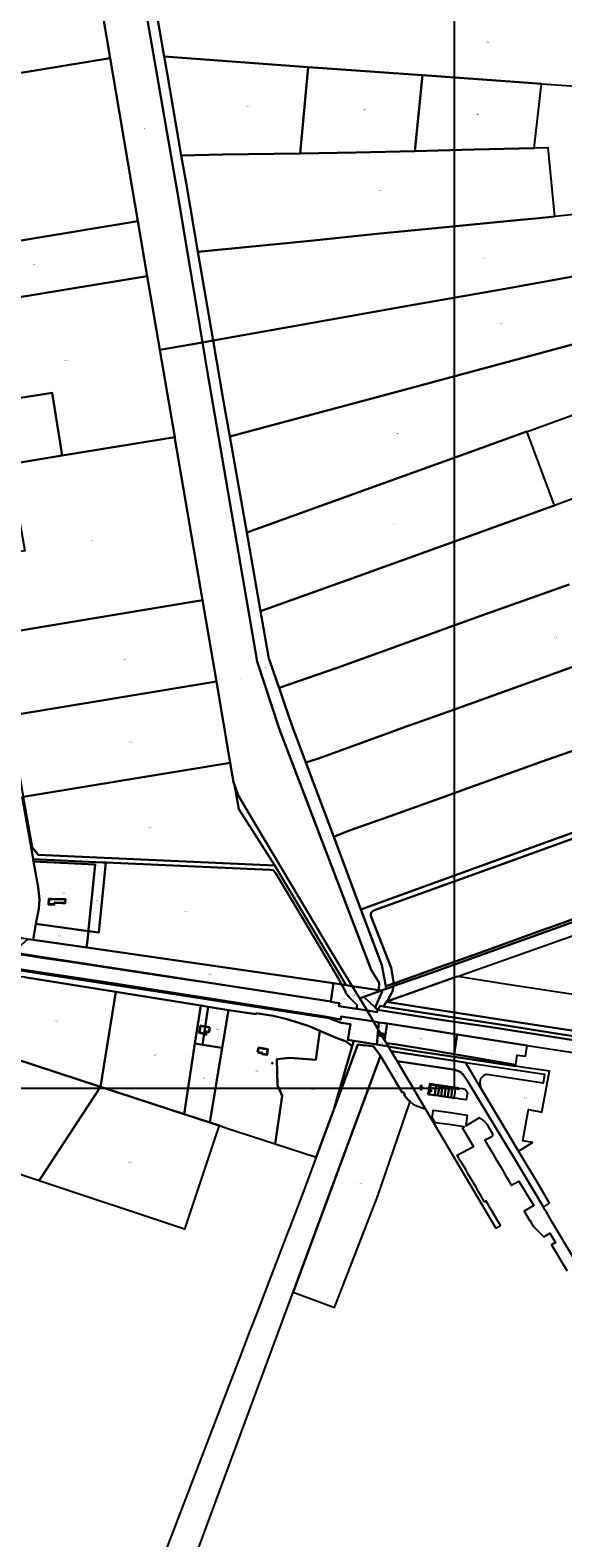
# Model space of a CAD drawing. Extents: x 177930 to 190767, y 381068 to 392034.
# Tile 309 of 318: x 188308 to 189278, y 383295 to 386039. Entities that reach past the tile are written whole.
import ezdxf
from ezdxf.enums import TextEntityAlignment as Align

# ---------------------------------------------------------------- set-up
doc = ezdxf.new("R2010")
doc.units = 0
for name, color, linetype, lineweight in [('B-XX-KG-GRENS_PERCEEL-GV', 150, 'Continuous', 25), ('B-XX-KG-GRENS_PERCEEL-S', 150, 'Continuous', 25), ('B-XX-OG-BEBOUWING-G', 7, 'Continuous', 35)]:
    doc.layers.add(name, color=color, linetype=linetype, lineweight=lineweight)
doc.styles.add('NLCS-ISO', font='NLCS-ISO.ttf', dxfattribs={"height": 1.8})

# ---------------------------------------------------------------- blocks, each defined once
blk = doc.blocks.new('SKG-PERCEELNUMMER-SO')
at = {"layer": 'DefPoints'}
blk.add_point((0, 0), dxfattribs=at)
at = {"style": 'NLCS-ISO', "oblique": 10, "flags": 1}
blk.add_attdef('GEMEENTECODE', text='', height=1.8, dxfattribs=at).set_placement((-0.5, 2.6), align=Align.MIDDLE_RIGHT)
at = {"style": 'NLCS-ISO', "oblique": 10}
blk.add_attdef('PERCEELNUMMER', text='', height=1.8, dxfattribs=at).set_placement((0, 0), align=Align.MIDDLE_CENTER)
at = {"style": 'NLCS-ISO', "oblique": 10, "flags": 1}
blk.add_attdef('SECTIE', text='', height=1.8, dxfattribs=at).set_placement((0.5, 2.5), align=Align.MIDDLE_LEFT)

msp = doc.modelspace()

# ---------------------------------------------------------------- linework, layer by layer
at = {"layer": 'B-XX-KG-GRENS_PERCEEL-GV'}
for points in [[(188520.934, 385591.082), (188543.947, 385456.833), (188621.65, 385470.654), (188600.546, 385597.887), (188576.774, 385738.944), (188541.377, 385941.892), (188471.951, 386343.75), (188391.321, 386356.249), (188414.133, 386221.5), (188453.661, 385988.175), (188503.994, 385691.075)], [(188641.155, 385474.123), (188613.449, 385635.243), (188592.413, 385757.571), (188583.18, 385810.791), (188557.229, 385960.381), (188551.961, 385990.772), (188518.755, 386182.351), (188505.837, 386256.881), (188490.903, 386340.812), (188471.951, 386343.75), (188541.377, 385941.892), (188576.774, 385738.944), (188600.546, 385597.887), (188621.65, 385470.654)], [(188453.661, 385988.175), (188414.133, 386221.5), (188015.858, 386151.863), (188036.421, 386037.035), (188040.819, 386037.848), (188061.852, 385923.361)], [(188583.18, 385810.791), (188658.47, 385812.429), (188799.799, 385814.541), (188814.298, 385971.827), (188551.961, 385990.772), (188557.229, 385960.381)], [(188503.994, 385691.075), (188453.661, 385988.175), (188061.852, 385923.361), (188076.229, 385845.173), (188078.07, 385819.259), (188095.544, 385724.114), (188100.185, 385706.487), (188114.913, 385626.949)], [(188814.298, 385971.827), (188799.799, 385814.541), (188901.196, 385816.056), (189008.505, 385818.947), (189022.417, 385956.797)], [(189008.505, 385818.947), (189116.04, 385821.844), (189225.605, 385824.059), (189239.163, 385941.273), (189182.095, 385945.265), (189022.417, 385956.797)], [(189263.195, 385699.761), (189250.904, 385824.57), (189225.605, 385824.059), (189116.04, 385821.844), (189008.505, 385818.947), (188901.196, 385816.056), (188799.799, 385814.541), (188658.47, 385812.429), (188583.18, 385810.791), (188592.413, 385757.571), (188613.449, 385635.243), (188817.781, 385655.617), (188939.354, 385668.076), (189052.3, 385679.072), (189200.509, 385693.46), (189228.018, 385696.217)], [(188641.155, 385474.123), (188805.202, 385503.302), (188995.866, 385536.983), (189169.395, 385567.314), (189380.081, 385605.469), (189458.794, 385618.415), (189525.737, 385630.98), (189672.105, 385656.202), (189665.138, 385696.519), (189658.959, 385736.422), (189658.474, 385739.552), (189657.413, 385739.442), (189612.874, 385735.384), (189374.812, 385711.195), (189263.195, 385699.761), (189228.018, 385696.217), (189200.509, 385693.46), (189052.3, 385679.072), (188939.354, 385668.076), (188817.781, 385655.617), (188613.449, 385635.243)], [(188503.994, 385691.075), (188114.913, 385626.949), (188118.368, 385608.292), (188133.387, 385527.189), (188520.934, 385591.082)], [(189705.114, 385576.913), (189781.83, 385597.271), (189780.311, 385605.331), (189775.119, 385648.311), (189774.325, 385660.796), (189773.906, 385673.629), (189720.484, 385664.538), (189672.105, 385656.202), (189525.737, 385630.98), (189458.794, 385618.415), (189380.081, 385605.469), (189169.395, 385567.314), (188995.866, 385536.983), (188805.202, 385503.302), (188641.155, 385474.123), (188659.572, 385366.526), (188671.429, 385299.161), (188941.767, 385371.46), (189317.717, 385472.939)], [(188348.224, 385379.13), (188366.289, 385264.511), (188571.103, 385298.417), (188543.947, 385456.833), (188520.934, 385591.082), (188133.387, 385527.189), (188136.628, 385509.688), (188154.67, 385412.097), (188156.877, 385402.235), (188166.527, 385350.178)], [(188621.947, 385001.267), (188646.962, 384853.383), (188672.298, 384705.455), (188678.346, 384670.451), (188680.094, 384665.639), (188686.948, 384646.777), (188706.726, 384612.413), (188856.79, 384360.564), (188894.491, 384299.137), (188942.55, 384291.674), (188943.655, 384304.728), (188928.541, 384328.644), (188762.217, 384765.881), (188721.177, 384889.883), (188630.958, 385415.735), (188621.65, 385470.654), (188543.947, 385456.833), (188571.103, 385298.417), (188571.61, 385295.46)], [(188810.121, 384705.804), (188784.686, 384773.805), (188771.191, 384812.834), (188761.086, 384841.965), (188758.273, 384850.074), (188747.987, 384880.002), (188742.657, 384895.573), (188727.537, 384981.278), (188702.293, 385124.367), (188671.429, 385299.161), (188659.572, 385366.526), (188641.155, 385474.123), (188621.65, 385470.654), (188630.958, 385415.735), (188721.177, 384889.883), (188762.217, 384765.881), (188928.541, 384328.644), (188943.655, 384304.728), (188942.55, 384291.674), (188947.348, 384290.867), (188948.235, 384291.192), (188950.929, 384292.181), (188956.284, 384294.105), (188955.45, 384298.675), (188952.318, 384314.838), (188947.945, 384337.318), (188910.072, 384438.573), (188860.683, 384570.619)], [(189317.717, 385472.939), (188941.767, 385371.46), (188671.429, 385299.161), (188702.293, 385124.367), (189115.376, 385273.417), (189212.517, 385308.462), (189216.289, 385309.823), (189216.315, 385309.832), (189351.534, 385358.613)], [(188208.113, 385296.989), (188195.431, 385294.783), (188181.509, 385292.378), (188177.389, 385291.666), (188187.962, 385234.99), (188366.289, 385264.511), (188348.224, 385379.13), (188166.527, 385350.178), (188169.937, 385331.786), (188177.668, 385332.969), (188190.716, 385334.965), (188200.668, 385336.788), (188201.613, 385331.655), (188204.418, 385316.702), (188206, 385308.288), (188207.942, 385297.974)], [(188702.293, 385124.367), (188727.537, 384981.278), (188884.928, 385038.059), (189095.477, 385113.868), (189257.076, 385171.965), (189262.411, 385173.883), (189214.082, 385304.24), (189212.517, 385308.462), (189115.376, 385273.417)], [(188292.229, 385125.945), (188298.59, 385091.38), (188217.067, 385077.899), (188218.325, 385070.799), (188238.367, 384960.609), (188242.412, 384938.626), (188621.947, 385001.267), (188571.61, 385295.46), (188571.103, 385298.417), (188366.289, 385264.511), (188187.962, 385234.99), (188192.094, 385212.837), (188206.518, 385134.911), (188288.089, 385148.444)], [(188646.962, 384853.383), (188621.947, 385001.267), (188242.412, 384938.626), (188269.451, 384791.708), (188269.596, 384790.878)], [(188860.683, 384570.619), (188910.072, 384438.573), (189274.816, 384570.538), (189536.302, 384663.825), (189667.401, 384710.756), (189821.793, 384766.331), (189929.331, 384805.071), (189881.826, 384938.095), (189824.723, 384917.634), (189723.164, 384880.42), (189652.737, 384855.585), (189429.754, 384775.929), (189345.679, 384745.958), (189307.909, 384731.777), (189248.339, 384710.986), (189169.401, 384682.18), (189098.304, 384657.109), (189068.279, 384645.713), (188963.22, 384608.342), (188887.737, 384581.347)], [(188646.962, 384853.383), (188269.596, 384790.878), (188289.192, 384679.201), (188295.556, 384643.543), (188672.298, 384705.455)], [(190078.544, 384701.368), (190034.703, 384831.072), (190031.694, 384830.386), (189989.28, 384815.321), (189933.627, 384795.642), (189654.595, 384695.899), (189562.945, 384662.664), (189451.361, 384622.561), (189346.68, 384585.647), (189191.012, 384529.567), (188934.621, 384437.108), (188929.895, 384434.472), (188928.815, 384432.798), (188928.276, 384430.508), (188928.191, 384427.084), (188965.076, 384332.425), (188969.821, 384303.845), (189050.848, 384332.995), (189124.645, 384358.964), (189225.128, 384395.26), (189361.15, 384443.658), (189418.418, 384463.799), (189623.301, 384538.418), (189753.546, 384584.562)], [(188672.298, 384705.455), (188295.556, 384643.543), (188311.94, 384551.751), (188322.459, 384537.787), (188442.611, 384532.472), (188753.302, 384518.439), (188688.117, 384621.375), (188680.094, 384665.639), (188678.346, 384670.451)], [(190078.544, 384701.368), (189753.546, 384584.562), (189623.301, 384538.418), (189418.418, 384463.799), (189361.15, 384443.658), (189225.128, 384395.26), (189124.645, 384358.964), (189050.848, 384332.995), (188969.821, 384303.845), (188955.45, 384298.675), (188956.284, 384294.105), (188968.001, 384298.314), (188969.009, 384298.669), (189036.896, 384322.624), (189268.556, 384405.809), (189579.897, 384517.379), (189655.225, 384543.901), (190081.575, 384696.733), (190079.929, 384701.865)], [(188894.491, 384299.137), (188856.79, 384360.564), (188706.726, 384612.413), (188686.948, 384646.777), (188680.094, 384665.639), (188688.117, 384621.375), (188753.302, 384518.439), (188755.741, 384514.588), (188881.203, 384304.048), (188883.346, 384300.862)], [(188433.314, 384396.471), (188445.848, 384523.76), (188440.409, 384523.996), (188313.477, 384529.845), (188314.268, 384525.531), (188426.488, 384520.072), (188419.834, 384455.062), (188414.391, 384402.103), (188414.089, 384399.156)], [(188318.638, 384412.483), (188414.089, 384399.156), (188414.391, 384402.103), (188419.834, 384455.062), (188426.488, 384520.072), (188314.268, 384525.531), (188322.791, 384479.114), (188324.936, 384456.568), (188323.584, 384439.735)], [(188411.001, 384369.059), (188860.412, 384304.413), (188874.836, 384302.179), (188874.965, 384302.159), (188870.244, 384311.621), (188812.406, 384408.787), (188754.527, 384505.416), (188750.661, 384509.931), (188744.296, 384510.821), (188445.848, 384523.76), (188433.314, 384396.471), (188414.089, 384399.156), (188411.328, 384372.249)], [(188313.307, 384383.112), (188411.001, 384369.059), (188411.328, 384372.249), (188414.089, 384399.156), (188318.638, 384412.483)], [(188260.602, 384361.834), (188258.592, 384362.145), (188257.781, 384357.013), (188267.711, 384355.474), (188268.347, 384359.578), (188292.503, 384355.791), (188292.655, 384356.759), (188330.097, 384350.791), (188389.472, 384341.93), (188444.442, 384333.574), (188612.541, 384308.111), (188612.941, 384308.077), (188613.341, 384307.99), (188622.888, 384306.524), (188622.926, 384306.769), (188362.04, 384347.156), (188276.4, 384360.332), (188303.803, 384384.479), (188291.895, 384386.252), (188263.359, 384361.407)], [(188855.21, 384270.81), (188860.412, 384304.413), (188411.001, 384369.059), (188313.307, 384383.112), (188303.803, 384384.479), (188276.4, 384360.332), (188362.04, 384347.156), (188622.926, 384306.769)], [(188436.327, 384115.754), (188463.72, 384288.706), (188297.433, 384315.447), (188280.406, 384316.712), (188269.698, 384315.725), (188240.4, 384309.552), (188236.114, 384308.301), (188198.955, 384193.19)], [(188903.419, 384264.296), (188900.668, 384266.88), (188897.969, 384269.518), (188895.323, 384272.209), (188892.729, 384274.951), (188890.19, 384277.743), (188887.707, 384280.585), (188886.322, 384281.578), (188883.464, 384285.731), (188880.667, 384291.51), (188874.836, 384302.179), (188860.412, 384304.413), (188855.21, 384270.81), (188855.086, 384270.451), (188871.015, 384267.777), (188870.119, 384262.802), (188902.141, 384257.71), (188902.164, 384257.958)], [(188903.419, 384264.296), (188902.164, 384257.958), (188902.141, 384257.71), (188918.355, 384255.131), (188921.313, 384254.661), (188911.185, 384271.762), (188908.344, 384276.56), (188908.236, 384276.742), (188894.491, 384299.137), (188883.346, 384300.862), (188874.965, 384302.159), (188874.836, 384302.179), (188880.667, 384291.51), (188883.464, 384285.731), (188886.322, 384281.578), (188887.707, 384280.585), (188890.19, 384277.743), (188892.729, 384274.951), (188895.323, 384272.209), (188897.969, 384269.518), (188900.668, 384266.88)], [(188915.561, 384279.208), (188947.348, 384290.867), (188942.55, 384291.674), (188894.491, 384299.137), (188908.236, 384276.742), (188908.344, 384276.56)], [(188936.246, 384260.31), (188948.801, 384289.094), (188948.235, 384291.192), (188947.348, 384290.867), (188915.561, 384279.208)], [(188951.31, 384262.031), (188956.859, 384270.574), (188957.056, 384270.877), (188959.496, 384274.634), (188964.05, 384282.764), (188968.56, 384291.261), (188969.009, 384298.669), (188968.001, 384298.314), (188956.284, 384294.105), (188950.929, 384292.181), (188948.235, 384291.192), (188948.801, 384289.094), (188936.246, 384260.31), (188940.841, 384256.115), (188945.199, 384262.987)], [(188588.132, 384066.232), (188607.871, 384194.303), (188618.569, 384263.714), (188463.72, 384288.706), (188436.327, 384115.754)], [(188618.569, 384263.714), (188607.871, 384194.303), (188621.612, 384192.147), (188625.336, 384216.688), (188626.626, 384225.08), (188632.33, 384261.493)], [(188669.193, 384255.543), (188632.33, 384261.493), (188626.626, 384225.08), (188625.336, 384216.688), (188621.612, 384192.147), (188657.642, 384186.493)], [(188634.968, 384050.953), (188650.154, 384045.999), (188652.531, 384045.224), (188666.245, 384040.737), (188753.931, 384012.045), (188766.56, 384099.44), (188758.18, 384118.63), (188757.11, 384166.18), (188780.57, 384168.72), (188827.87, 384164.68), (188835.576, 384217.518), (188816.103, 384226.01), (188797.306, 384232.272), (188773.465, 384239.359), (188750.458, 384245.058), (188719.75, 384249.876), (188719.372, 384247.709), (188669.193, 384255.543), (188657.642, 384186.493)], [(188933.221, 384234.552), (188941.694, 384220.245), (188942.924, 384233.02)], [(188121.505, 384218.456), (188046.125, 384151.858), (188024.271, 384130.516), (188007.834, 384112.192), (187996.968, 384099.043), (187971.731, 384062.682), (188324.129, 383945.222), (188436.327, 384115.754), (188198.955, 384193.19)], [(188753.931, 384012.045), (188828.527, 383987.637), (188860.712, 384074.479), (188894.417, 384189.791), (188883.563, 384198.435), (188865.026, 384204.676), (188835.576, 384217.518), (188827.87, 384164.68), (188780.57, 384168.72), (188757.11, 384166.18), (188758.18, 384118.63), (188766.56, 384099.44)], [(188956.053, 384195.999), (188953.249, 384200.733), (188948.505, 384208.746), (188948.477, 384208.793), (188943.389, 384209.61), (188943.94, 384213.087), (188946.141, 384212.737), (188941.694, 384220.245), (188939.007, 384192.826), (188945.665, 384191.786), (188959.863, 384189.567), (188956.61, 384195.058), (188956.575, 384195.118)], [(188948.505, 384208.746), (188953.249, 384200.733), (188957.882, 384230.708), (188942.924, 384233.02), (188941.694, 384220.245), (188946.141, 384212.737), (188951.992, 384211.76), (188951.404, 384208.259)], [(188948.477, 384208.793), (188946.141, 384212.737), (188943.94, 384213.087), (188943.389, 384209.61)], [(188948.505, 384208.746), (188951.404, 384208.259), (188951.992, 384211.76), (188946.141, 384212.737), (188948.477, 384208.793)], [(188971.115, 384193.175), (189038.46, 384182.334), (189079.706, 384175.098), (189085.265, 384210.979), (189044.37, 384217.339), (188957.882, 384230.708), (188953.249, 384200.733), (188956.053, 384195.999), (188956.575, 384195.118)], [(189191.957, 384156.008), (189192.659, 384160.305), (189194.497, 384173.507), (189209.56, 384171.262), (189212.607, 384191.181), (189208.748, 384191.776), (189085.265, 384210.979), (189079.706, 384175.098), (189079.679, 384174.922)], [(188588.132, 384066.232), (188634.968, 384050.953), (188657.642, 384186.493), (188621.612, 384192.147), (188607.871, 384194.303)], [(188999.644, 384088.89), (189005.821, 384083.555), (189027.516, 384075.3), (189006.924, 384110.08), (188975.889, 384162.497), (188965.225, 384180.51), (188959.97, 384189.384), (188959.863, 384189.567), (188945.665, 384191.786), (188939.007, 384192.826), (188897.213, 384199.357), (188894.417, 384189.791), (188860.712, 384074.479), (188904.442, 384192.71), (188917.58, 384190.729), (188917.721, 384191.708), (188933.658, 384189.283), (188933.509, 384188.325), (188945.689, 384171.891), (188984.998, 384105.482), (188986.943, 384106.78), (188990.294, 384101.789), (188988.823, 384100.803), (188996.272, 384091.803)], [(189079.706, 384175.098), (189038.46, 384182.334), (188971.115, 384193.175), (188956.575, 384195.118), (188956.61, 384195.058), (188959.863, 384189.567), (188959.97, 384189.384), (189014.255, 384180.186), (189092.203, 384168.429), (189171.324, 384156.478), (189191.534, 384153.413), (189191.854, 384155.371), (189191.957, 384156.008), (189079.679, 384174.922)], [(189206.705, 384151.112), (189191.534, 384153.413), (189171.324, 384156.478), (189092.203, 384168.429), (189014.255, 384180.186), (188959.97, 384189.384), (188965.225, 384180.51), (189100.56, 384160.191), (189244.503, 384138.639), (189241.778, 384122.157), (189138.771, 384138.02), (189137.953, 384137.943), (189133.782, 384136.361), (189131.869, 384134.369), (189129.948, 384132.042), (189128.029, 384129.411), (189127.56, 384128.284), (189127.192, 384127.122), (189126.769, 384123.533), (189126.964, 384120.924), (189127.076, 384118.963), (189127.4, 384116.963), (189127.99, 384114.867), (189128.701, 384113.102), (189197.041, 383998.682), (189222.63, 384014.304), (189204.859, 384017.507), (189208.561, 384037.82), (189208.534, 384037.825), (189209.75, 384044.527), (189211.642, 384054.953), (189213.399, 384064.636), (189213.406, 384064.675), (189215.157, 384074.324), (189220.488, 384073.357), (189237.482, 384070.274), (189239.755, 384069.862), (189253.229, 384144.124), (189241.373, 384145.861)], [(188975.889, 384162.497), (189033.302, 384153.919), (189081.534, 384146.363), (189082.288, 384146.105), (189086.581, 384144.763), (189089.081, 384143.775), (189092.036, 384142.168), (189093.539, 384140.716), (189095.419, 384138.636), (189098.7, 384134.727), (189101.326, 384130.982), (189104.816, 384125.264), (189140.1, 384067.283), (189169.915, 384017.965), (189185.928, 383991.398), (189242.345, 383896.719), (189253.539, 383904.061), (189230.227, 383943.222), (189197.041, 383998.682), (189128.701, 384113.102), (189100.56, 384160.191), (188965.225, 384180.51)], [(188748.229, 384158.435), (188749.223, 384158.305), (188749.349, 384159.297), (188748.371, 384159.432)], [(188748.229, 384158.435), (188748.371, 384159.432), (188749.349, 384159.297), (188749.223, 384158.305)], [(188862.264, 383714.079), (188940.7, 383917.32), (188999.644, 384088.89), (188996.272, 384091.803), (188988.823, 384100.803), (188990.294, 384101.789), (188986.943, 384106.78), (188984.998, 384105.482), (188945.689, 384171.891), (188786.776, 383742.042), (188857.098, 383715.993)], [(188587.029, 383857.593), (188589.401, 383856.802), (188612.54, 383925.864), (188644.844, 384022.282), (188652.531, 384045.224), (188650.154, 384045.999), (188634.968, 384050.953), (188588.132, 384066.232), (188436.327, 384115.754), (188324.129, 383945.222)], [(189088.621, 384113.242), (189035.462, 384121.009), (189032.696, 384102.233), (189034.192, 384102.013), (189036.751, 384119.315), (189046.884, 384117.832), (189052.83, 384116.962), (189058.757, 384116.095), (189064.694, 384115.226), (189070.63, 384114.358), (189076.547, 384113.492), (189082.484, 384112.624), (189088.41, 384111.756)], [(189034.192, 384102.013), (189032.696, 384102.233), (189035.462, 384121.009), (189088.621, 384113.242), (189094.568, 384112.373), (189100.203, 384111.55), (189103.914, 384105.348), (189101.93, 384092.07), (189091.894, 384093.543), (189085.948, 384094.416), (189080.022, 384095.286), (189074.085, 384096.157), (189068.17, 384097.025), (189062.233, 384097.897), (189056.297, 384098.768), (189050.37, 384099.638), (189044.424, 384100.511)], [(189044.424, 384100.511), (189044.53, 384101.251), (189045.847, 384110.532), (189046.884, 384117.832), (189036.751, 384119.315), (189034.192, 384102.013)], [(189044.424, 384100.511), (189050.37, 384099.638), (189050.48, 384100.408), (189051.798, 384109.689), (189052.83, 384116.962), (189046.884, 384117.832), (189045.847, 384110.532), (189044.53, 384101.251)], [(189050.37, 384099.638), (189056.297, 384098.768), (189056.411, 384099.568), (189057.728, 384108.849), (189058.757, 384116.095), (189052.83, 384116.962), (189051.798, 384109.689), (189050.48, 384100.408)], [(189056.297, 384098.768), (189062.233, 384097.897), (189062.351, 384098.726), (189063.669, 384108.007), (189064.694, 384115.226), (189058.757, 384116.095), (189057.728, 384108.849), (189056.411, 384099.568)], [(189062.233, 384097.897), (189068.17, 384097.025), (189068.292, 384097.885), (189069.609, 384107.166), (189070.63, 384114.358), (189064.694, 384115.226), (189063.669, 384108.007), (189062.351, 384098.726)], [(189068.17, 384097.025), (189074.085, 384096.157), (189074.212, 384097.046), (189075.53, 384106.327), (189076.547, 384113.492), (189070.63, 384114.358), (189069.609, 384107.166), (189068.292, 384097.885)], [(189074.085, 384096.157), (189080.022, 384095.286), (189080.153, 384096.204), (189081.47, 384105.485), (189082.484, 384112.624), (189076.547, 384113.492), (189075.53, 384106.327), (189074.212, 384097.046)]]:
    msp.add_lwpolyline(points, close=True, dxfattribs=at)
for points in [[(188518.755, 386182.351), (188551.961, 385990.772), (188814.298, 385971.827), (189022.417, 385956.797), (189182.095, 385945.265), (189239.163, 385941.273), (189345.806, 385933.811), (189439.04, 385926.988), (189515.03, 385921.771), (189526.389, 385921.143), (189573.007, 385917.842), (189636.867, 385913.28), (189652.116, 386011.912), (189531.882, 386029.627), (189419.272, 386047.011)], [(189307.067, 385189.937), (189266.185, 385175.239), (189262.411, 385173.883), (189257.076, 385171.965), (189095.477, 385113.868), (188884.928, 385038.059), (188727.537, 384981.278), (188742.657, 384895.573), (188747.987, 384880.002), (188758.273, 384850.074), (188761.086, 384841.965), (188867.215, 384878.419), (188969.499, 384915.565), (189040.866, 384941.702), (189134.867, 384975.604), (189289.098, 385030.261)], [(189289.098, 385030.261), (189134.867, 384975.604), (189040.866, 384941.702), (188969.499, 384915.565), (188867.215, 384878.419), (188761.086, 384841.965), (188771.191, 384812.834), (188784.686, 384773.805), (188810.121, 384705.804), (188832.915, 384713.577), (188959.903, 384759.488), (188992.568, 384771.492), (189013.665, 384778.878), (189078.737, 384802.094), (189363.608, 384904.22)], [(189363.608, 384904.22), (189078.737, 384802.094), (189013.665, 384778.878), (188992.568, 384771.492), (188959.903, 384759.488), (188832.915, 384713.577), (188810.121, 384705.804), (188860.683, 384570.619), (188887.737, 384581.347), (188963.22, 384608.342), (189068.279, 384645.713), (189098.304, 384657.109), (189169.401, 384682.18), (189248.339, 384710.986), (189307.909, 384731.777)], [(189536.302, 384663.825), (189274.816, 384570.538), (188910.072, 384438.573), (188947.945, 384337.318), (188952.318, 384314.838), (188955.45, 384298.675), (188969.821, 384303.845), (188965.076, 384332.425), (188928.191, 384427.084), (188928.276, 384430.508), (188928.815, 384432.798), (188929.895, 384434.472), (188934.621, 384437.108), (189191.012, 384529.567), (189346.68, 384585.647)], [(188293.647, 384643.23), (188312.692, 384534.118), (188313.477, 384529.845), (188440.409, 384523.996), (188445.848, 384523.76), (188744.296, 384510.821), (188750.661, 384509.931), (188754.527, 384505.416), (188812.406, 384408.787), (188870.244, 384311.621), (188874.965, 384302.159), (188883.346, 384300.862), (188881.203, 384304.048), (188755.741, 384514.588), (188753.302, 384518.439), (188442.611, 384532.472), (188322.459, 384537.787), (188311.94, 384551.751), (188295.556, 384643.543)], [(188303.803, 384384.479), (188313.307, 384383.112), (188318.638, 384412.483), (188323.584, 384439.735), (188324.936, 384456.568), (188322.791, 384479.114), (188314.268, 384525.531), (188313.477, 384529.845), (188312.692, 384534.118), (188293.647, 384643.23)], [(189579.897, 384517.379), (189268.556, 384405.809), (189036.896, 384322.624), (188969.009, 384298.669), (188968.56, 384291.261), (188964.05, 384282.764), (188959.496, 384274.634), (188957.056, 384270.877), (189063.102, 384308.496), (189085.492, 384316.429), (189089.472, 384317.839), (189096.093, 384320.186), (189104.635, 384323.212), (189254.281, 384376.241), (189439.556, 384442.03)], [(188255.759, 384334.528), (188449.225, 384305.309), (188682.098, 384269.161), (188847.897, 384243.085), (188873.625, 384238.55), (188874.495, 384243.632), (188926.799, 384235.545), (188933.221, 384234.552), (188921.313, 384254.661), (188918.355, 384255.131), (188902.141, 384257.71), (188870.119, 384262.802), (188871.015, 384267.777), (188855.086, 384270.451), (188855.21, 384270.81), (188622.926, 384306.769), (188622.888, 384306.524), (188613.341, 384307.99), (188612.941, 384308.077), (188612.541, 384308.111), (188444.442, 384333.574), (188389.472, 384341.93), (188330.097, 384350.791), (188292.655, 384356.759)], [(188247.112, 384334.349), (188357.387, 384317.367), (188455.706, 384302.174), (188554.76, 384286.828), (188753.253, 384256.136), (188852.623, 384240.74), (188874.185, 384232.365), (188891.153, 384229.74), (188886.601, 384200.971), (188897.213, 384199.357), (188939.007, 384192.826), (188941.694, 384220.245), (188933.221, 384234.552), (188926.799, 384235.545), (188874.495, 384243.632), (188873.625, 384238.55), (188847.897, 384243.085), (188682.098, 384269.161), (188449.225, 384305.309), (188255.759, 384334.528)], [(188297.433, 384315.447), (188463.72, 384288.706), (188618.569, 384263.714), (188632.33, 384261.493), (188669.193, 384255.543), (188719.372, 384247.709), (188719.75, 384249.876), (188750.458, 384245.058), (188773.465, 384239.359), (188797.306, 384232.272), (188816.103, 384226.01), (188835.576, 384217.518), (188865.026, 384204.676), (188883.563, 384198.435), (188894.417, 384189.791), (188897.213, 384199.357), (188886.601, 384200.971), (188891.153, 384229.74), (188874.185, 384232.365), (188852.623, 384240.74), (188753.253, 384256.136), (188554.76, 384286.828), (188455.706, 384302.174), (188357.387, 384317.367), (188247.112, 384334.349)], [(189385.04, 384270.115), (189268.415, 384288.189), (189177.318, 384301.978), (189089.662, 384315.784), (189085.492, 384316.429), (189063.102, 384308.496), (188957.056, 384270.877), (188956.859, 384270.574), (189018.317, 384260.745), (189210.333, 384230.964), (189377.806, 384205.222)], [(189318.19, 384204.747), (189277.02, 384211.216), (189254.176, 384214.622), (189231.931, 384218.243), (189162.809, 384228.967), (189016.868, 384251.771), (188951.31, 384262.031), (188945.199, 384262.987), (188940.841, 384256.115), (188936.246, 384260.31), (188915.561, 384279.208), (188908.344, 384276.56), (188911.185, 384271.762), (188921.313, 384254.661), (188939.832, 384251.67), (188940.425, 384255.407), (188940.144, 384256.107), (189047.817, 384239.105), (189117.962, 384228.39), (189147.145, 384224.093), (189370.893, 384188.916)], [(189377.806, 384205.222), (189210.333, 384230.964), (189018.317, 384260.745), (188956.859, 384270.574), (188951.31, 384262.031), (189016.868, 384251.771), (189162.809, 384228.967), (189231.931, 384218.243), (189254.176, 384214.622), (189277.02, 384211.216), (189318.19, 384204.747)], [(189370.893, 384188.916), (189147.145, 384224.093), (189117.962, 384228.39), (189047.817, 384239.105), (188940.144, 384256.107), (188940.425, 384255.407), (188939.832, 384251.67), (188921.313, 384254.661), (188933.221, 384234.552), (188942.924, 384233.02), (188957.882, 384230.708), (189044.37, 384217.339), (189085.265, 384210.979), (189208.748, 384191.776), (189212.607, 384191.181), (189296.658, 384178.217)], [(188579.038, 383181), (188733.876, 383599.174), (188734.639, 383601.235), (188786.776, 383742.042), (188945.689, 384171.891), (188933.509, 384188.325), (188933.658, 384189.283), (188917.721, 384191.708), (188917.58, 384190.729), (188904.442, 384192.71), (188860.712, 384074.479), (188828.527, 383987.637), (188816.418, 383954.978), (188802.478, 383917.521), (188796.266, 383901.245), (188780.617, 383860.5), (188777.748, 383853.031), (188730.318, 383729.534), (188725.886, 383717.995), (188711.536, 383680.631), (188708.843, 383673.62), (188688.888, 383621.661), (188685.444, 383612.694), (188526.815, 383199.659)], [(189332.08, 383745.524), (189258.628, 383869.45), (189249.55, 383884.649), (189247.832, 383887.528), (189245.141, 383892.036), (189242.345, 383896.719), (189185.928, 383991.398), (189169.915, 384017.965), (189140.1, 384067.283), (189104.816, 384125.264), (189101.326, 384130.982), (189098.7, 384134.727), (189095.419, 384138.636), (189093.539, 384140.716), (189092.036, 384142.168), (189089.081, 384143.775), (189086.581, 384144.763), (189082.288, 384146.105), (189081.534, 384146.363), (189033.302, 384153.919), (188975.889, 384162.497), (189006.924, 384110.08), (189027.516, 384075.3), (189155.922, 383858.181), (189164.101, 383863.11), (189150.768, 383886.007), (189145.438, 383895.165), (189141.726, 383901.543), (189137.833, 383908.232), (189135.135, 383906.621), (189134.767, 383907.251), (189129.11, 383916.924), (189124.478, 383924.847), (189119.806, 383932.837), (189114.949, 383941.14), (189110.332, 383949.034), (189105.712, 383956.935), (189101.032, 383964.938), (189096.258, 383973.107), (189091.149, 383981.848), (189085.65, 383991.267), (189115.009, 384007.02), (189114.991, 384007.122), (189094.991, 384041.011), (189098.185, 384042.952), (189070.147, 384046.91), (189045.385, 384050.373), (189040.024, 384059.501), (189041.732, 384071.287), (189042.032, 384073.353), (189073.359, 384068.845), (189103.837, 384064.388), (189100.949, 384044.631), (189124.451, 384058.924), (189125.641, 384059.667), (189126.925, 384058.922), (189127.966, 384058.312), (189129.946, 384056.984), (189131.794, 384055.582), (189133.559, 384054.074), (189135.341, 384052.359), (189136.691, 384051.067), (189137.674, 384050.006), (189138.767, 384048.681), (189139.788, 384047.273), (189140.661, 384045.899), (189141.469, 384044.443), (189149.204, 384031.151), (189149.617, 384029.813), (189149.768, 384028.583), (189149.582, 384027.29), (189149.046, 384026.078), (189148.312, 384025.163), (189147.246, 384024.376), (189145.155, 384023.156), (189135.75, 384018.388), (189140.606, 384010.244), (189145.17, 384002.526), (189150.041, 383994.336), (189154.684, 383986.489), (189159.534, 383978.345), (189164.204, 383970.487), (189168.973, 383962.44), (189173.675, 383954.573), (189178.453, 383946.402), (189183.952, 383937.029), (189184.317, 383936.375), (189189.772, 383939.627), (189197.553, 383944.012), (189201.361, 383937.83), (189205.337, 383931.383), (189210.62, 383922.744), (189224.751, 383899.674), (189207.357, 383889.171), (189217.806, 383871.552), (189217.861, 383871.598), (189218.037, 383871.698), (189218.324, 383871.776), (189218.622, 383871.779), (189218.911, 383871.706), (189219.173, 383871.562), (189219.339, 383871.413), (189219.474, 383871.235), (189219.589, 383870.982), (189219.642, 383870.71), (189219.632, 383870.458), (189219.568, 383870.214), (189219.455, 383869.994), (189219.299, 383869.804), (189220.245, 383868.203), (189220.496, 383867.793), (189220.702, 383867.916), (189220.922, 383867.546), (189220.827, 383867.489), (189220.883, 383867.395), (189220.797, 383867.344), (189221.836, 383865.599), (189221.922, 383865.65), (189221.979, 383865.556), (189222.074, 383865.612), (189222.294, 383865.243), (189222.088, 383865.12), (189222.262, 383864.825), (189223.473, 383862.8), (189223.56, 383862.649), (189224.107, 383862.964), (189224.47, 383862.335), (189223.897, 383862.005), (189243.033, 383842.879), (189254.022, 383849.484), (189264.489, 383832.095), (189257.378, 383827.915), (189276.168, 383796.553), (189285.68, 383780.664)]]:
    msp.add_lwpolyline(points, dxfattribs=at)
at = {"layer": 'B-XX-OG-BEBOUWING-G'}
for points in [[(188353.168, 384448.278), (188353.24, 384450.905), (188366.453, 384450.54), (188371.673, 384450.395), (188371.971, 384450.387), (188372.138, 384456.431), (188346.821, 384457.122), (188341.826, 384457.258), (188341.585, 384448.428), (188346.592, 384448.292), (188348.388, 384448.24)], [(188348.388, 384448.24), (188348.393, 384448.41)], [(188348.393, 384448.41), (188353.168, 384448.278)], [(188617.549, 384226.462), (188616.797, 384221.52), (188616.276, 384218.067), (188615.723, 384214.321), (188624.582, 384213.006)], [(188626.626, 384225.081), (188617.549, 384226.462)], [(188624.582, 384213.006), (188624.37, 384211.578), (188628.369, 384210.984), (188629.13, 384216.112), (188633.709, 384215.415)], [(188634.983, 384223.81), (188626.626, 384225.081)], [(188633.709, 384215.415), (188634.231, 384218.861), (188634.983, 384223.81)], [(188721.959, 384178.893), (188730.22, 384177.619), (188729.965, 384175.965), (188739.514, 384174.493), (188740.193, 384178.83), (188740.962, 384183.77), (188723.152, 384186.542)], [(188722.383, 384181.6), (188721.959, 384178.893)], [(188723.152, 384186.542), (188722.383, 384181.6)], [(189021.605, 384116.968), (189019.13, 384117.321), (189018.283, 384111.391)], [(189018.283, 384111.391), (189020.758, 384111.038), (189021.605, 384116.968)], [(189039.665, 384111.4), (189039.939, 384113.382), (189035.997, 384113.927), (189035.31, 384108.959), (189039.23, 384108.399)]]:
    msp.add_lwpolyline(points, dxfattribs=at)
msp.add_lwpolyline([(188951.404, 384208.259), (188951.992, 384211.76), (188946.138, 384212.742), (188943.646, 384213.16), (188943.058, 384209.66), (188948.505, 384208.746)], close=True, dxfattribs=at)
at = {"layer": 'DefPoints'}
msp.add_lwpolyline([(189080.125, 384112.918), (178838.653, 384112.918), (178838.653, 390805.207), (189080.125, 390805.207)], close=True, dxfattribs=at)

# ---------------------------------------------------------------- block references
at = {"layer": 'B-XX-KG-GRENS_PERCEEL-S'}
for p, values in [((189141.094, 386017.555), {'PERCEELNUMMER': '444'}), ((188703.653, 385900.012), {'PERCEELNUMMER': '306'}), ((188916.977, 385893.674), {'PERCEELNUMMER': '305'}), ((189122.725, 385885.87), {'PERCEELNUMMER': '304'}), ((188515.57, 385860.186), {'PERCEELNUMMER': '113'}), ((188564.251, 385870.964), {'PERCEELNUMMER': '112'}), ((188945.486, 385746.875), {'PERCEELNUMMER': '359'}), ((188315.315, 385612.193), {'PERCEELNUMMER': '7876'}), ((189135.206, 385624.514), {'PERCEELNUMMER': '454'}), ((189164.7, 385504.258), {'PERCEELNUMMER': '115'}), ((188373.006, 385437.747), {'PERCEELNUMMER': '9454'}), ((188976.158, 385304.952), {'PERCEELNUMMER': '260'}), ((188969.575, 385141.741), {'PERCEELNUMMER': '355'}), ((188419.263, 385110.163), {'PERCEELNUMMER': '7879'}), ((189264.209, 384933.584), {'PERCEELNUMMER': '250'}), ((188479.675, 384892.754), {'PERCEELNUMMER': '7881'}), ((188736.763, 384878.683), {'PERCEELNUMMER': '126'}), ((188691.056, 384857.987), {'PERCEELNUMMER': '127'}), ((188490.085, 384742.991), {'PERCEELNUMMER': '8123'}), ((188526.463, 384587.083), {'PERCEELNUMMER': '8124'}), ((188368.653, 384468.581), {'PERCEELNUMMER': '9414'}), ((188429.934, 384455.015), {'PERCEELNUMMER': '9415'}), ((188792.723, 384460.643), {'PERCEELNUMMER': '6406'}), ((188591.323, 384434.9), {'PERCEELNUMMER': '9416'}), ((188361.636, 384390.459), {'PERCEELNUMMER': '9413'}), ((188381.858, 384343.532), {'PERCEELNUMMER': '8888'}), ((188635.717, 384321.006), {'PERCEELNUMMER': '2309'}), ((188552.663, 384287.81), {'PERCEELNUMMER': '9217'}), ((188877.481, 384275.715), {'PERCEELNUMMER': '9409'}), ((188896.837, 384282.452), {'PERCEELNUMMER': '9410'}), ((188914.742, 384286.668), {'PERCEELNUMMER': '128'}), ((188935.695, 384275.048), {'PERCEELNUMMER': '156'}), ((188950.826, 384275.689), {'PERCEELNUMMER': '1120'}), ((188354.984, 384235.08), {'PERCEELNUMMER': '9048'}), ((188622.264, 384237.264), {'PERCEELNUMMER': '7951'}), ((188648.467, 384220.145), {'PERCEELNUMMER': '7952'}), ((188938.542, 384230.055), {'PERCEELNUMMER': '1034'}), ((188945.704, 384211.024), {'PERCEELNUMMER': '8895'}), ((188947.207, 384226.444), {'PERCEELNUMMER': '1033'}), ((188948.085, 384210.247), {'PERCEELNUMMER': '950'}), ((188948.525, 384195.898), {'PERCEELNUMMER': '9216'}), ((189019.552, 384203.219), {'PERCEELNUMMER': '1115'}), ((189148.795, 384182.133), {'PERCEELNUMMER': '1053'}), ((188534.751, 384174.169), {'PERCEELNUMMER': '9323'}), ((188748.817, 384158.834), {'PERCEELNUMMER': '9431'}), ((189059.255, 384176.011), {'PERCEELNUMMER': '1116'}), ((188623.666, 384132.326), {'PERCEELNUMMER': '9322'}), ((188720.663, 384144.724), {'PERCEELNUMMER': '9430'}), ((188974.651, 384143.696), {'PERCEELNUMMER': '7458'}), ((188822.754, 384110.759), {'PERCEELNUMMER': '8456'}), ((189040.877, 384114.776), {'PERCEELNUMMER': '1017'}), ((189049.757, 384113.355), {'PERCEELNUMMER': '1018'}), ((189051.178, 384118.15), {'PERCEELNUMMER': '1027'}), ((189055.796, 384112.29), {'PERCEELNUMMER': '1019'}), ((189061.656, 384111.934), {'PERCEELNUMMER': '1020'}), ((189067.162, 384111.046), {'PERCEELNUMMER': '1021'}), ((189073.555, 384110.336), {'PERCEELNUMMER': '1022'}), ((189079.594, 384109.093), {'PERCEELNUMMER': '1023'}), ((189209.116, 384095.768), {'PERCEELNUMMER': '1060'}), ((189161.751, 384043.926), {'PERCEELNUMMER': '762'}), ((188489.798, 383978.7), {'PERCEELNUMMER': '8912'}), ((188910.156, 383940.028), {'PERCEELNUMMER': '8670'})]:
    msp.add_blockref('SKG-PERCEELNUMMER-SO', p, dxfattribs=at).add_auto_attribs(values)

doc.saveas('drawing.dxf')
